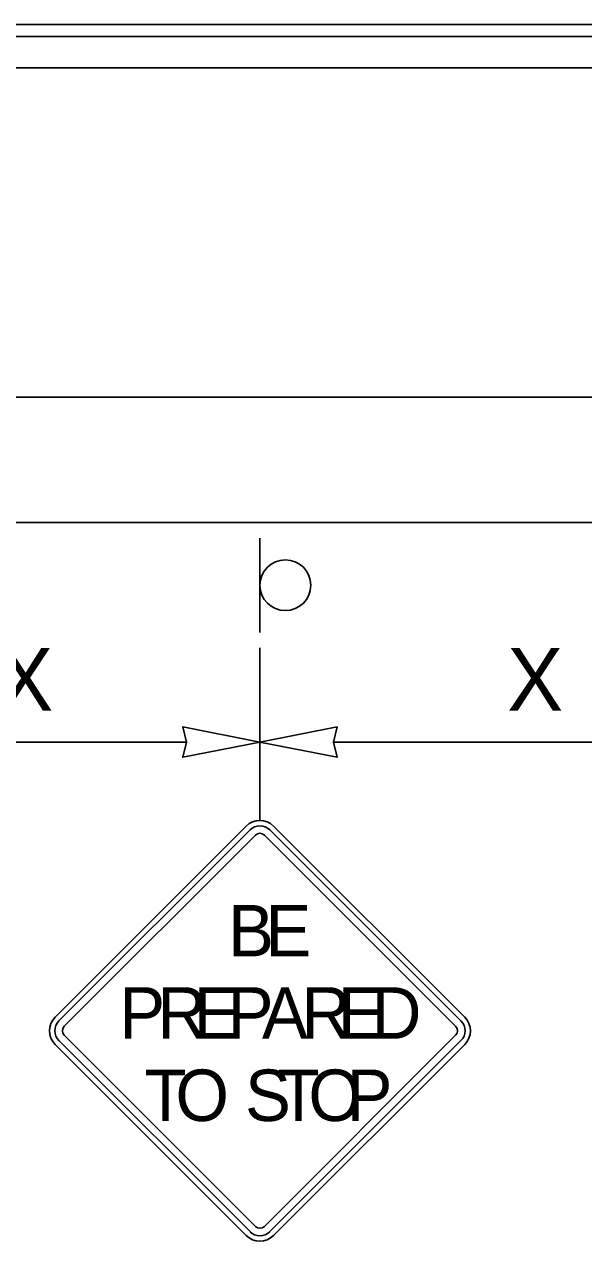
# Model space of a CAD drawing. Extents: x 99976 to 100136, y 99905 to 100011.
# Drawn here: x 100051.788 to 100052.501, y 100001.9 to 100003.468 of the extents above; entities that cross this region are included whole.
import ezdxf

# ---------------------------------------------------------------- set-up
doc = ezdxf.new("R2010")
doc.units = 0
for name, color, linetype in [('RD_ED_ShoulderPavedEdge', 7, 'Continuous'), ('RD_MK_LineDblYellowCenter', 7, 'Continuous'), ('RD_MK_LineEdgeWhite', 7, 'Continuous'), ('TR_SN_ConstructionSigns', 7, 'Continuous'), ('TR_WZ_Sign', 7, 'Continuous'), ('TR_WZ_WorkZoneDetails', 7, 'Continuous'), ('TR_WZ_WorkZoneTextCurrent', 7, 'Continuous')]:
    doc.layers.add(name, color=color, linetype=linetype)

msp = doc.modelspace()

# ---------------------------------------------------------------- linework, layer by layer
at = {"layer": 'RD_ED_ShoulderPavedEdge'}
msp.add_line((100050.65, 100002.8334), (100055.6, 100002.8334), dxfattribs=at)
at = {"layer": 'RD_MK_LineDblYellowCenter'}
for p, q in [((100050.65, 100003.4534), (100054.9276, 100003.4534)), ((100050.65, 100003.4134), (100054.9776, 100003.4134))]:
    msp.add_line(p, q, dxfattribs=at)
at = {"layer": 'RD_MK_LineEdgeWhite'}
msp.add_line((100050.65, 100002.9934), (100054.9776, 100002.9934), dxfattribs=at)
at = {"layer": 'TR_SN_ConstructionSigns'}
for p, q in [((100052.0708, 100002.4462), (100051.8272, 100002.2026)), ((100051.8272, 100002.2026), (100052.0708, 100002.4462)), ((100052.3493, 100002.2026), (100052.1056, 100002.4462)), ((100052.1056, 100002.4462), (100052.3493, 100002.2026)), ((100052.0757, 100002.4413), (100051.832, 100002.1977)), ((100051.8388, 100002.191), (100052.0824, 100002.4346)), ((100052.094, 100002.4346), (100052.3377, 100002.191)), ((100052.3444, 100002.1977), (100052.1008, 100002.4413)), ((100052.0824, 100001.9357), (100051.8388, 100002.1794)), ((100052.3377, 100002.1794), (100052.094, 100001.9357)), ((100051.8272, 100002.1678), (100052.0708, 100001.9241)), ((100052.0708, 100001.9241), (100051.8272, 100002.1678)), ((100051.832, 100002.1726), (100052.0757, 100001.929)), ((100052.1008, 100001.929), (100052.3444, 100002.1726)), ((100052.1056, 100001.9241), (100052.3493, 100002.1678)), ((100052.3493, 100002.1678), (100052.1056, 100001.9241))]:
    msp.add_line(p, q, dxfattribs=at)
for centre, radius, start, end in [((100052.0882, 100002.4288), 0.0246, 45, 135), ((100052.0882, 100002.4288), 0.0246, 45, 135), ((100052.0882, 100002.4288), 0.0178, 45, 135), ((100052.0882, 100002.4288), 0.0082, 45, 135), ((100051.8446, 100002.1852), 0.0246, 135, 225), ((100051.8446, 100002.1852), 0.0246, 135, 225), ((100051.8446, 100002.1852), 0.0178, 135, 225), ((100052.3319, 100002.1852), 0.0178, 315, 45), ((100052.3319, 100002.1852), 0.0246, 315, 45), ((100052.3319, 100002.1852), 0.0246, 315, 45), ((100051.8446, 100002.1852), 0.0082, 135, 225), ((100052.3319, 100002.1852), 0.0082, 315, 45), ((100052.0882, 100001.9415), 0.0178, 225, 315), ((100052.0882, 100001.9415), 0.0082, 225, 315), ((100052.0882, 100001.9415), 0.0246, 225, 315), ((100052.0882, 100001.9415), 0.0246, 225, 315)]:
    msp.add_arc(centre, radius, start, end, dxfattribs=at)
at = {"layer": 'TR_WZ_Sign'}
msp.add_line((100052.0882, 100002.6933), (100052.0882, 100002.8134), dxfattribs=at)
msp.add_circle((100052.1207, 100002.7534), 0.0324, dxfattribs=at)
msp.add_circle((100052.1207, 100002.7534), 0.0324, dxfattribs=at)
at = {"layer": 'TR_WZ_WorkZoneDetails'}
for p, q in [((100052.0882, 100002.6734), (100052.0882, 100002.4534)), ((100051.9945, 100002.5534), (100051.582, 100002.5534)), ((100052.6945, 100002.5534), (100052.182, 100002.5534))]:
    msp.add_line(p, q, dxfattribs=at)
for points in [[(100052.0882, 100002.5534), (100051.9899, 100002.5727), (100051.9945, 100002.5534), (100051.9899, 100002.5341)], [(100052.0882, 100002.5534), (100052.1865, 100002.5727), (100052.182, 100002.5534), (100052.1865, 100002.5341)]]:
    msp.add_lwpolyline(points, close=True, dxfattribs=at)
at = {"layer": 'TR_WZ_WorkZoneTextCurrent'}
msp.add_lwpolyline([(100050.6, 100003.4685), (100055.65, 100003.4685), (100055.65, 100001.2259), (100050.6, 100001.2259)], close=True, dxfattribs=at)

# ---------------------------------------------------------------- texts
at = {"layer": 'TR_SN_ConstructionSigns'}
for s, p in [('B', (100052.0477, 100002.2801)), ('E', (100052.0953, 100002.2801)), ('P', (100051.9089, 100002.1751)), ('R', (100051.9573, 100002.1751)), ('E', (100052.0038, 100002.1751)), ('P', (100052.0471, 100002.1751)), ('A', (100052.0908, 100002.1751)), ('R', (100052.1409, 100002.1751)), ('E', (100052.1875, 100002.1751)), ('D', (100052.2308, 100002.1751)), ('T', (100051.941, 100002.0701)), ('O', (100051.9805, 100002.0701)), ('S', (100052.0692, 100002.0701)), ('T', (100052.1105, 100002.0701)), ('O', (100052.15, 100002.0701)), ('P', (100052.1987, 100002.0701))]:
    msp.add_text(s, height=0.0656, dxfattribs=at).set_placement(p)
at = {"layer": 'TR_WZ_WorkZoneTextCurrent'}
for p in [(100051.7535, 100002.5934), (100052.4035, 100002.5934)]:
    msp.add_text('X', height=0.08, rotation=360, dxfattribs=at).set_placement(p)

doc.saveas('drawing.dxf')
